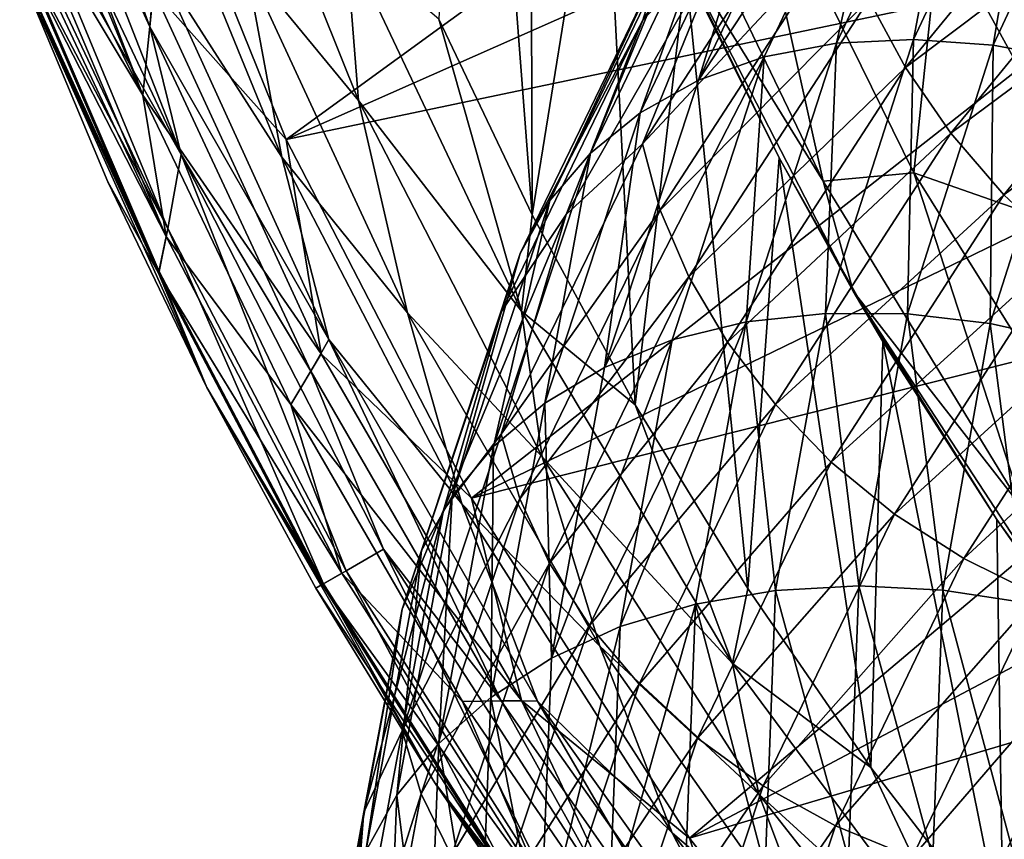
# Model space of a CAD drawing. Header units: metres. Extents: x -44 to 117, y -432 to 89.
# Tile 850 of 1056: x -20.5 to -15.69, y -79.23 to -75.22. Entities that reach past the tile are written whole.
import ezdxf

# ---------------------------------------------------------------- set-up
doc = ezdxf.new("R2010")
doc.units = ezdxf.units.M
doc.layers.add('solid_125568', color=7, linetype='CONTINUOUS')

msp = doc.modelspace()

# ---------------------------------------------------------------- linework, layer by layer
at = {"layer": 'solid_125568'}
for points in [[(-18.451561, -75.21846, 294.5), (-17.995012, -76.175995, 294.5), (-18.307907, -72.079582, 294.5)], [(-17.995012, -76.175995, 294.5), (-18.004662, -73.065506, 294.5), (-18.307907, -72.079582, 294.5)], [(-17.995012, -76.175995, 294.5), (-17.648712, -74.035027, 294.5), (-18.004662, -73.065506, 294.5)], [(-15.679584, -73.248238, 267.378693), (-19.197523, -75.807114, 271.621307), (-19.935804, -73.976662, 271.621307)], [(-15.679584, -73.248238, 267.378693), (-15.318332, -74.087914, 267.378693), (-19.197523, -75.807114, 271.621307)], [(-20.5, -73.531578, 293.718445), (-19.863214, -75.255913, 293.729553), (-19.836386, -74.926727, 293.949127)], [(-20.5, -73.86264, 293.488617), (-19.863214, -75.255913, 293.729553), (-20.5, -73.531578, 293.718445)], [(-19.573751, -73.796753, 294.406891), (-18.843903, -75.615974, 294.406891), (-18.906376, -74.831276, 294.476563)], [(-19.395082, -74.946968, 294.293182), (-18.843903, -75.615974, 294.406891), (-19.573751, -73.796753, 294.406891)], [(-20.5, -73.86264, 293.488617), (-19.709969, -75.880478, 293.488617), (-19.863214, -75.255913, 293.729553)], [(-20.5, -74.210075, 293.12854), (-19.709969, -75.880478, 293.488617), (-20.5, -73.86264, 293.488617)], [(-16.563513, -73.846169, 916.615173), (-17.454397, -75.224098, 915.372986), (-17.027426, -74.771553, 916.288635)], [(-17.366762, -74.945053, 915.121643), (-17.454397, -75.224098, 915.372986), (-16.563513, -73.846169, 916.615173)], [(-19.845839, -75.076233, 271.978149), (-19.935804, -73.976662, 271.621307), (-19.197523, -75.807114, 271.621307)], [(-15.879045, -74.004242, 913.636963), (-16.507294, -75.336815, 912.472595), (-16.218863, -74.048866, 913.850342)], [(-16.13085, -75.318573, 912.316711), (-16.507294, -75.336815, 912.472595), (-15.879045, -74.004242, 913.636963)], [(-15.516943, -74.009209, 913.448914), (-16.13085, -75.318573, 912.316711), (-15.879045, -74.004242, 913.636963)], [(-15.740575, -75.346428, 912.189697), (-16.13085, -75.318573, 912.316711), (-15.516943, -74.009209, 913.448914)], [(-15.141523, -74.061485, 913.289001), (-15.740575, -75.346428, 912.189697), (-15.516943, -74.009209, 913.448914)], [(-19.897289, -75.590637, 272.379822), (-20.5, -74.128609, 272.44342), (-20.5, -74.03093, 272.378693)], [(-19.845839, -75.076233, 271.978149), (-19.897289, -75.590637, 272.379822), (-20.5, -74.03093, 272.378693)], [(-17.995012, -76.175995, 294.5), (-17.491821, -77.103279, 294.5), (-17.648712, -74.035027, 294.5)], [(-17.491821, -77.103279, 294.5), (-17.243034, -74.97966, 294.5), (-17.648712, -74.035027, 294.5)], [(-16.218863, -74.048866, 913.850342), (-17.182323, -75.517174, 912.862183), (-16.528267, -74.144272, 914.085571)], [(-16.218863, -74.048866, 913.850342), (-16.860605, -75.402794, 912.655334), (-17.182323, -75.517174, 912.862183)], [(-16.507294, -75.336815, 912.472595), (-16.860605, -75.402794, 912.655334), (-16.218863, -74.048866, 913.850342)], [(-15.345752, -75.418701, 912.093689), (-15.740575, -75.346428, 912.189697), (-15.141523, -74.061485, 913.289001)], [(-15.318332, -74.087914, 267.378693), (-14.912152, -74.906807, 267.378693), (-19.197523, -75.807114, 271.621307)], [(-19.897289, -75.590637, 272.379822), (-20.5, -74.375809, 272.631348), (-20.5, -74.128609, 272.44342)], [(-19.941217, -74.125572, 294.138977), (-19.218256, -75.892952, 294.138977), (-19.395082, -74.946968, 294.293182)], [(-19.836386, -74.926727, 293.949127), (-19.218256, -75.892952, 294.138977), (-19.941217, -74.125572, 294.138977)], [(-16.528267, -74.144272, 914.085571), (-17.182323, -75.517174, 912.862183), (-16.802164, -74.286713, 914.336609)], [(-16.348972, -75.12252, 917.399353), (-16.169714, -75.45504, 917.516602), (-15.116136, -74.168533, 918.648499)], [(-15.116136, -74.168533, 918.648499), (-16.169714, -75.45504, 917.516602), (-14.90917, -74.504745, 918.711426)], [(-20.5, -74.493095, 292.757141), (-19.709969, -75.880478, 293.488617), (-20.5, -74.210075, 293.12854)], [(-16.802164, -74.286713, 914.336609), (-17.467129, -75.675903, 913.087585), (-17.036177, -74.47113, 914.597229)], [(-17.182323, -75.517174, 912.862183), (-17.467129, -75.675903, 913.087585), (-16.802164, -74.286713, 914.336609)], [(-16.955782, -74.289452, 332.339172), (-17.386707, -74.31797, 328.92865), (-16.572901, -76.010506, 328.92865)], [(-16.129858, -75.970078, 332.339172), (-16.955782, -74.289452, 332.339172), (-16.572901, -76.010506, 328.92865)], [(-16.001419, -74.750061, 335.706604), (-16.955782, -74.289452, 332.339172), (-16.129858, -75.970078, 332.339172)], [(-16.572901, -76.010506, 328.92865), (-17.386707, -74.31797, 328.92865), (-17.339157, -74.768761, 325.5)], [(-19.897289, -75.590637, 272.379822), (-20.5, -74.587387, 272.833923), (-20.5, -74.375809, 272.631348)], [(-16.564257, -74.454567, 917.062012), (-17.455212, -75.828445, 915.815125), (-16.481882, -74.786377, 917.246948)], [(-17.027426, -74.771553, 916.288635), (-17.455212, -75.828445, 915.815125), (-16.564257, -74.454567, 917.062012)], [(-19.776423, -76.242149, 292.744202), (-19.709969, -75.880478, 293.488617), (-20.5, -74.493095, 292.757141)], [(-19.776423, -76.242149, 292.744202), (-20.5, -74.493095, 292.757141), (-20.5, -74.711502, 292.371338)], [(-17.036177, -74.47113, 914.597229), (-17.710447, -75.873711, 913.325684), (-17.225866, -74.692322, 914.860962)], [(-17.467129, -75.675903, 913.087585), (-17.710447, -75.873711, 913.325684), (-17.036177, -74.47113, 914.597229)], [(-16.169714, -75.45504, 917.516602), (-15.948279, -75.775948, 917.596008), (-14.90917, -74.504745, 918.711426)], [(-14.90917, -74.504745, 918.711426), (-15.948279, -75.775948, 917.596008), (-14.666699, -74.823471, 918.730408)], [(-19.784353, -76.280838, 272.815155), (-20.5, -74.758591, 273.052368), (-20.5, -74.587387, 272.833923)], [(-19.897289, -75.590637, 272.379822), (-19.784353, -76.280838, 272.815155), (-20.5, -74.587387, 272.833923)], [(-17.225866, -74.692322, 914.860962), (-17.907663, -76.105179, 913.570618), (-17.366762, -74.945053, 915.121643)], [(-17.710447, -75.873711, 913.325684), (-17.907663, -76.105179, 913.570618), (-17.225866, -74.692322, 914.860962)], [(-19.776423, -76.242149, 292.744202), (-20.5, -74.711502, 292.371338), (-20.5, -74.865982, 291.980225)], [(-19.784353, -76.280838, 272.815155), (-20.5, -74.88488, 273.279877), (-20.5, -74.758591, 273.052368)], [(-17.027426, -74.771553, 916.288635), (-17.829418, -76.173439, 915.004211), (-17.455212, -75.828445, 915.815125)], [(-17.454397, -75.224098, 915.372986), (-17.829418, -76.173439, 915.004211), (-17.027426, -74.771553, 916.288635)], [(-17.455212, -75.828445, 915.815125), (-17.368425, -76.152657, 916.004822), (-16.481882, -74.786377, 917.246948)], [(-16.481882, -74.786377, 917.246948), (-17.368425, -76.152657, 916.004822), (-16.348972, -75.12252, 917.399353)], [(-16.572901, -76.010506, 328.92865), (-17.339157, -74.768761, 325.5), (-16.426258, -76.548721, 325.5)], [(-16.787975, -75.896629, 294.5), (-16.426258, -76.548721, 325.5), (-17.339157, -74.768761, 325.5)], [(-17.243034, -74.97966, 294.5), (-16.787975, -75.896629, 294.5), (-17.339157, -74.768761, 325.5)], [(-16.001419, -74.750061, 335.706604), (-16.129858, -75.970078, 332.339172), (-15.145697, -76.312988, 335.704865)], [(-16.001419, -74.750061, 335.706604), (-15.145697, -76.312988, 335.704865), (-15.414381, -74.94136, 337.373077)], [(-18.047737, -76.646713, 294.476563), (-18.451561, -75.21846, 294.5), (-18.906376, -74.831276, 294.476563)], [(-18.843903, -75.615974, 294.406891), (-18.047737, -76.646713, 294.476563), (-18.906376, -74.831276, 294.476563)], [(-15.948279, -75.775948, 917.596008), (-15.688861, -76.077293, 917.634888), (-14.666699, -74.823471, 918.730408)], [(-14.666699, -74.823471, 918.730408), (-15.688861, -76.077293, 917.634888), (-14.392682, -75.116478, 918.703003)], [(-19.819002, -76.4515, 291.980225), (-20.5, -74.865982, 291.980225), (-20.5, -74.956932, 291.593842)], [(-19.819002, -76.4515, 291.980225), (-19.776423, -76.242149, 292.744202), (-20.5, -74.865982, 291.980225)], [(-19.821114, -76.460426, 273.273346), (-20.5, -74.959373, 273.509155), (-20.5, -74.88488, 273.279877)], [(-19.784353, -76.280838, 272.815155), (-19.821114, -76.460426, 273.273346), (-20.5, -74.88488, 273.279877)], [(-19.863214, -75.255913, 293.729553), (-18.988953, -76.784424, 293.949127), (-19.836386, -74.926727, 293.949127)], [(-19.836386, -74.926727, 293.949127), (-18.988953, -76.784424, 293.949127), (-19.218256, -75.892952, 294.138977)], [(-14.912152, -74.906807, 267.378693), (-18.291599, -77.560661, 271.621307), (-19.197523, -75.807114, 271.621307)], [(-14.912152, -74.906807, 267.378693), (-14.462236, -75.702499, 267.378693), (-18.291599, -77.560661, 271.621307)], [(-19.819002, -76.4515, 291.980225), (-20.5, -74.956932, 291.593842), (-20.5, -74.98436, 291.208344)], [(-19.821114, -76.460426, 273.273346), (-20.5, -74.98436, 273.742645), (-20.5, -74.959373, 273.509155)], [(-20.068745, -76.013626, 273.742645), (-20.5, -74.98436, 291.208344), (-20.5, -74.98436, 273.742645)], [(-19.821114, -76.460426, 273.273346), (-20.068745, -76.013626, 273.742645), (-20.5, -74.98436, 273.742645)], [(-19.58585, -77.019707, 273.742645), (-19.58585, -77.019707, 291.208344), (-20.5, -74.98436, 291.208344)], [(-19.819002, -76.4515, 291.980225), (-20.5, -74.98436, 291.208344), (-19.58585, -77.019707, 291.208344)], [(-20.068745, -76.013626, 273.742645), (-19.58585, -77.019707, 273.742645), (-20.5, -74.98436, 291.208344)], [(-19.395082, -74.946968, 294.293182), (-18.604172, -76.654442, 294.293182), (-18.843903, -75.615974, 294.406891)], [(-19.218256, -75.892952, 294.138977), (-18.604172, -76.654442, 294.293182), (-19.395082, -74.946968, 294.293182)], [(-17.366762, -74.945053, 915.121643), (-18.054136, -76.364845, 913.816528), (-17.454397, -75.224098, 915.372986)], [(-17.907663, -76.105179, 913.570618), (-18.054136, -76.364845, 913.816528), (-17.366762, -74.945053, 915.121643)], [(-17.491821, -77.103279, 294.5), (-16.940031, -78.002487, 294.5), (-17.243034, -74.97966, 294.5)], [(-16.940031, -78.002487, 294.5), (-16.787975, -75.896629, 294.5), (-17.243034, -74.97966, 294.5)], [(-19.845839, -75.076233, 271.978149), (-19.025751, -76.854118, 271.978149), (-19.897289, -75.590637, 272.379822)], [(-19.845839, -75.076233, 271.978149), (-19.197523, -75.807114, 271.621307), (-19.025751, -76.854118, 271.978149)], [(-17.368425, -76.152657, 916.004822), (-17.228355, -76.478004, 916.166626), (-16.348972, -75.12252, 917.399353)], [(-16.348972, -75.12252, 917.399353), (-17.228355, -76.478004, 916.166626), (-16.169714, -75.45504, 917.516602)], [(-15.688861, -76.077293, 917.634888), (-15.395692, -76.351166, 917.630493), (-14.392682, -75.116478, 918.703003)], [(-18.047737, -76.646713, 294.476563), (-17.995012, -76.175995, 294.5), (-18.451561, -75.21846, 294.5)], [(-17.454397, -75.224098, 915.372986), (-18.145226, -76.647247, 914.057678), (-17.829418, -76.173439, 915.004211)], [(-18.054136, -76.364845, 913.816528), (-18.145226, -76.647247, 914.057678), (-17.454397, -75.224098, 915.372986)], [(-19.863214, -75.255913, 293.729553), (-19.076139, -76.940239, 293.729553), (-18.988953, -76.784424, 293.949127)], [(-19.709969, -75.880478, 293.488617), (-19.076139, -76.940239, 293.729553), (-19.863214, -75.255913, 293.729553)], [(-16.13085, -75.318573, 912.316711), (-16.561441, -76.656845, 911.135376), (-16.507294, -75.336815, 912.472595)], [(-16.160744, -76.659607, 911.042542), (-16.561441, -76.656845, 911.135376), (-16.13085, -75.318573, 912.316711)], [(-15.740575, -75.346428, 912.189697), (-16.160744, -76.659607, 911.042542), (-16.13085, -75.318573, 912.316711)], [(-16.507294, -75.336815, 912.472595), (-16.947947, -76.698929, 911.257996), (-16.860605, -75.402794, 912.655334)], [(-16.561441, -76.656845, 911.135376), (-16.947947, -76.698929, 911.257996), (-16.507294, -75.336815, 912.472595)], [(-15.755376, -76.706161, 910.980713), (-16.160744, -76.659607, 911.042542), (-15.740575, -75.346428, 912.189697)], [(-15.345752, -75.418701, 912.093689), (-15.755376, -76.706161, 910.980713), (-15.740575, -75.346428, 912.189697)], [(-16.860605, -75.402794, 912.655334), (-17.641115, -76.920715, 911.586426), (-17.182323, -75.517174, 912.862183)], [(-16.860605, -75.402794, 912.655334), (-17.310736, -76.786858, 911.409058), (-17.641115, -76.920715, 911.586426)], [(-16.947947, -76.698929, 911.257996), (-17.310736, -76.786858, 911.409058), (-16.860605, -75.402794, 912.655334)], [(-15.354822, -76.795341, 910.951294), (-15.755376, -76.706161, 910.980713), (-15.345752, -75.418701, 912.093689)], [(-17.228355, -76.478004, 916.166626), (-17.039423, -76.796867, 916.297485), (-16.169714, -75.45504, 917.516602)], [(-16.169714, -75.45504, 917.516602), (-17.039423, -76.796867, 916.297485), (-15.948279, -75.775948, 917.596008)], [(-17.182323, -75.517174, 912.862183), (-17.641115, -76.920715, 911.586426), (-17.467129, -75.675903, 913.087585)], [(-19.897289, -75.590637, 272.379822), (-19.173971, -77.102478, 272.379822), (-19.784353, -76.280838, 272.815155)], [(-19.025751, -76.854118, 271.978149), (-19.173971, -77.102478, 272.379822), (-19.897289, -75.590637, 272.379822)], [(-18.843903, -75.615974, 294.406891), (-17.94541, -77.358086, 294.406891), (-18.047737, -76.646713, 294.476563)], [(-18.604172, -76.654442, 294.293182), (-17.94541, -77.358086, 294.406891), (-18.843903, -75.615974, 294.406891)], [(-14.462236, -75.702499, 267.378693), (-13.969905, -76.472679, 267.378693), (-18.291599, -77.560661, 271.621307)], [(-17.467129, -75.675903, 913.087585), (-17.93359, -77.096176, 911.785339), (-17.710447, -75.873711, 913.325684)], [(-17.641115, -76.920715, 911.586426), (-17.93359, -77.096176, 911.785339), (-17.467129, -75.675903, 913.087585)], [(-19.025751, -76.854118, 271.978149), (-19.197523, -75.807114, 271.621307), (-18.291599, -77.560661, 271.621307)], [(-17.039423, -76.796867, 916.297485), (-16.806038, -77.101593, 916.394531), (-15.948279, -75.775948, 917.596008)], [(-15.948279, -75.775948, 917.596008), (-16.806038, -77.101593, 916.394531), (-15.688861, -76.077293, 917.634888)], [(-17.455212, -75.828445, 915.815125), (-18.146099, -77.247292, 914.494873), (-17.368425, -76.152657, 916.004822)], [(-17.829418, -76.173439, 915.004211), (-18.146099, -77.247292, 914.494873), (-17.455212, -75.828445, 915.815125)], [(-19.776423, -76.242149, 292.744202), (-18.904844, -77.914719, 292.744202), (-19.709969, -75.880478, 293.488617)], [(-19.709969, -75.880478, 293.488617), (-18.721895, -77.80909, 293.488617), (-19.076139, -76.940239, 293.729553)], [(-18.904844, -77.914719, 292.744202), (-18.721895, -77.80909, 293.488617), (-19.709969, -75.880478, 293.488617)], [(-19.218256, -75.892952, 294.138977), (-18.339027, -77.588013, 294.138977), (-18.604172, -76.654442, 294.293182)], [(-18.988953, -76.784424, 293.949127), (-18.339027, -77.588013, 294.138977), (-19.218256, -75.892952, 294.138977)], [(-17.710447, -75.873711, 913.325684), (-18.183451, -77.307724, 912.000183), (-17.907663, -76.105179, 913.570618)], [(-17.93359, -77.096176, 911.785339), (-18.183451, -77.307724, 912.000183), (-17.710447, -75.873711, 913.325684)], [(-16.940031, -78.002487, 294.5), (-16.33873, -78.876411, 294.5), (-16.787975, -75.896629, 294.5)], [(-16.787975, -75.896629, 294.5), (-16.280155, -76.793686, 294.5), (-16.426258, -76.548721, 325.5)], [(-16.33873, -78.876411, 294.5), (-16.280155, -76.793686, 294.5), (-16.787975, -75.896629, 294.5)], [(-16.129858, -75.970078, 332.339172), (-16.572901, -76.010506, 328.92865), (-15.594834, -77.613739, 328.92865)], [(-15.137884, -77.558365, 332.339172), (-15.145697, -76.312988, 335.704865), (-16.129858, -75.970078, 332.339172)], [(-15.137884, -77.558365, 332.339172), (-16.129858, -75.970078, 332.339172), (-15.594834, -77.613739, 328.92865)], [(-19.821114, -76.460426, 273.273346), (-19.58585, -77.019707, 273.742645), (-20.068745, -76.013626, 273.742645)], [(-15.594834, -77.613739, 328.92865), (-16.572901, -76.010506, 328.92865), (-16.426258, -76.548721, 325.5)], [(-16.806038, -77.101593, 916.394531), (-16.532623, -77.38456, 916.454651), (-15.688861, -76.077293, 917.634888)], [(-15.688861, -76.077293, 917.634888), (-16.532623, -77.38456, 916.454651), (-15.395692, -76.351166, 917.630493)], [(-17.907663, -76.105179, 913.570618), (-18.38595, -77.549721, 912.225586), (-18.054136, -76.364845, 913.816528)], [(-18.183451, -77.307724, 912.000183), (-18.38595, -77.549721, 912.225586), (-17.907663, -76.105179, 913.570618)], [(-17.829418, -76.173439, 915.004211), (-18.428402, -77.618294, 913.650696), (-18.146099, -77.247292, 914.494873)], [(-18.145226, -76.647247, 914.057678), (-18.428402, -77.618294, 913.650696), (-17.829418, -76.173439, 915.004211)], [(-18.146099, -77.247292, 914.494873), (-18.055895, -77.563553, 914.689636), (-17.368425, -76.152657, 916.004822)], [(-17.368425, -76.152657, 916.004822), (-18.055895, -77.563553, 914.689636), (-17.228355, -76.478004, 916.166626)], [(-18.047737, -76.646713, 294.476563), (-17.491821, -77.103279, 294.5), (-17.995012, -76.175995, 294.5)], [(-19.784353, -76.280838, 272.815155), (-18.925274, -77.926514, 272.815155), (-19.821114, -76.460426, 273.273346)], [(-19.819002, -76.4515, 291.980225), (-19.015591, -77.978653, 291.980225), (-19.776423, -76.242149, 292.744202)], [(-19.173971, -77.102478, 272.379822), (-18.925274, -77.926514, 272.815155), (-19.784353, -76.280838, 272.815155)], [(-19.015591, -77.978653, 291.980225), (-18.904844, -77.914719, 292.744202), (-19.776423, -76.242149, 292.744202)], [(-18.054136, -76.364845, 913.816528), (-18.536335, -77.816483, 912.456238), (-18.145226, -76.647247, 914.057678)], [(-18.38595, -77.549721, 912.225586), (-18.536335, -77.816483, 912.456238), (-18.054136, -76.364845, 913.816528)], [(-16.532623, -77.38456, 916.454651), (-16.223635, -77.638206, 916.474854), (-15.395692, -76.351166, 917.630493)], [(-15.395692, -76.351166, 917.630493), (-16.223635, -77.638206, 916.474854), (-15.07369, -76.59053, 917.581177)], [(-19.821114, -76.460426, 273.273346), (-19.020573, -77.981529, 273.273346), (-19.58585, -77.019707, 273.742645)], [(-18.925274, -77.926514, 272.815155), (-19.020573, -77.981529, 273.273346), (-19.821114, -76.460426, 273.273346)], [(-19.819002, -76.4515, 291.980225), (-19.58585, -77.019707, 291.208344), (-19.015591, -77.978653, 291.980225)], [(-13.969905, -76.472679, 267.378693), (-17.225948, -79.221985, 271.621307), (-18.291599, -77.560661, 271.621307)], [(-18.055895, -77.563553, 914.689636), (-17.910273, -77.877632, 914.861328), (-17.228355, -76.478004, 916.166626)], [(-17.228355, -76.478004, 916.166626), (-17.910273, -77.877632, 914.861328), (-17.039423, -76.796867, 916.297485)], [(-13.969905, -76.472679, 267.378693), (-13.4366, -77.215065, 267.378693), (-17.225948, -79.221985, 271.621307)], [(-15.594834, -77.613739, 328.92865), (-16.426258, -76.548721, 325.5), (-15.331481, -78.222557, 325.5)], [(-15.723917, -77.664124, 294.5), (-15.331481, -78.222557, 325.5), (-16.426258, -76.548721, 325.5)], [(-16.280155, -76.793686, 294.5), (-15.723917, -77.664124, 294.5), (-16.426258, -76.548721, 325.5)], [(-16.223635, -77.638206, 916.474854), (-15.884252, -77.855865, 916.453064), (-15.07369, -76.59053, 917.581177)], [(-15.07369, -76.59053, 917.581177), (-15.884252, -77.855865, 916.453064), (-14.730529, -76.79184, 917.489746)], [(-18.145226, -76.647247, 914.057678), (-18.629845, -78.10231, 912.686829), (-18.428402, -77.618294, 913.650696)], [(-18.536335, -77.816483, 912.456238), (-18.629845, -78.10231, 912.686829), (-18.145226, -76.647247, 914.057678)], [(-18.604172, -76.654442, 294.293182), (-17.663307, -78.284103, 294.293182), (-17.94541, -77.358086, 294.406891)], [(-18.339027, -77.588013, 294.138977), (-17.663307, -78.284103, 294.293182), (-18.604172, -76.654442, 294.293182)], [(-17.015287, -78.369255, 294.476563), (-17.491821, -77.103279, 294.5), (-18.047737, -76.646713, 294.476563)], [(-17.94541, -77.358086, 294.406891), (-17.015287, -78.369255, 294.476563), (-18.047737, -76.646713, 294.476563)], [(-16.561441, -76.656845, 911.135376), (-16.804518, -78.011787, 909.921143), (-16.947947, -76.698929, 911.257996)], [(-16.397938, -77.989059, 909.863159), (-16.804518, -78.011787, 909.921143), (-16.561441, -76.656845, 911.135376)], [(-16.160744, -76.659607, 911.042542), (-16.397938, -77.989059, 909.863159), (-16.561441, -76.656845, 911.135376)], [(-15.986614, -78.009506, 909.836304), (-16.397938, -77.989059, 909.863159), (-16.160744, -76.659607, 911.042542)], [(-15.755376, -76.706161, 910.980713), (-15.986614, -78.009506, 909.836304), (-16.160744, -76.659607, 911.042542)], [(-16.947947, -76.698929, 911.257996), (-17.564869, -78.188278, 910.128296), (-17.310736, -76.786858, 911.409058)], [(-16.947947, -76.698929, 911.257996), (-17.196711, -78.078072, 910.009705), (-17.564869, -78.188278, 910.128296)], [(-16.804518, -78.011787, 909.921143), (-17.196711, -78.078072, 910.009705), (-16.947947, -76.698929, 911.257996)], [(-15.580176, -78.072594, 909.841125), (-15.986614, -78.009506, 909.836304), (-15.755376, -76.706161, 910.980713)], [(-15.354822, -76.795341, 910.951294), (-15.580176, -78.072594, 909.841125), (-15.755376, -76.706161, 910.980713)], [(-19.076139, -76.940239, 293.729553), (-18.146566, -78.550308, 293.729553), (-18.988953, -76.784424, 293.949127)], [(-18.988953, -76.784424, 293.949127), (-17.968025, -78.552719, 293.949127), (-18.339027, -77.588013, 294.138977)], [(-18.146566, -78.550308, 293.729553), (-17.968025, -78.552719, 293.949127), (-18.988953, -76.784424, 293.949127)], [(-17.910273, -77.877632, 914.861328), (-17.713833, -78.182236, 915.006592), (-17.039423, -76.796867, 916.297485)], [(-17.310736, -76.786858, 911.409058), (-17.900169, -78.341911, 910.275635), (-17.641115, -76.920715, 911.586426)], [(-17.310736, -76.786858, 911.409058), (-17.564869, -78.188278, 910.128296), (-17.900169, -78.341911, 910.275635)], [(-17.039423, -76.796867, 916.297485), (-17.713833, -78.182236, 915.006592), (-16.806038, -77.101593, 916.394531)], [(-16.33873, -78.876411, 294.5), (-15.693009, -79.718048, 294.5), (-16.280155, -76.793686, 294.5)], [(-15.693009, -79.718048, 294.5), (-15.723917, -77.664124, 294.5), (-16.280155, -76.793686, 294.5)], [(-15.884252, -77.855865, 916.453064), (-15.522571, -78.03447, 916.391418), (-14.730529, -76.79184, 917.489746)], [(-19.025751, -76.854118, 271.978149), (-18.046795, -78.549721, 271.978149), (-19.173971, -77.102478, 272.379822)], [(-19.025751, -76.854118, 271.978149), (-18.291599, -77.560661, 271.621307), (-18.046795, -78.549721, 271.978149)], [(-18.721895, -77.80909, 293.488617), (-18.146566, -78.550308, 293.729553), (-19.076139, -76.940239, 293.729553)], [(-17.641115, -76.920715, 911.586426), (-17.900169, -78.341911, 910.275635), (-17.93359, -77.096176, 911.785339)], [(-18.470243, -78.951988, 273.742645), (-18.470243, -78.951988, 291.208344), (-19.58585, -77.019707, 291.208344)], [(-19.015591, -77.978653, 291.980225), (-19.58585, -77.019707, 291.208344), (-18.470243, -78.951988, 291.208344)], [(-19.052559, -78, 273.742645), (-18.470243, -78.951988, 273.742645), (-19.58585, -77.019707, 291.208344)], [(-19.58585, -77.019707, 273.742645), (-19.052559, -78, 273.742645), (-19.58585, -77.019707, 291.208344)], [(-19.020573, -77.981529, 273.273346), (-19.052559, -78, 273.742645), (-19.58585, -77.019707, 273.742645)], [(-19.173971, -77.102478, 272.379822), (-18.335989, -78.553909, 272.379822), (-18.925274, -77.926514, 272.815155)], [(-18.046795, -78.549721, 271.978149), (-18.335989, -78.553909, 272.379822), (-19.173971, -77.102478, 272.379822)], [(-17.93359, -77.096176, 911.785339), (-18.197004, -78.534332, 910.447327), (-18.183451, -77.307724, 912.000183)], [(-17.900169, -78.341911, 910.275635), (-18.197004, -78.534332, 910.447327), (-17.93359, -77.096176, 911.785339)], [(-17.713833, -78.182236, 915.006592), (-17.47117, -78.470078, 915.12207), (-16.806038, -77.101593, 916.394531)], [(-17.015287, -78.369255, 294.476563), (-16.940031, -78.002487, 294.5), (-17.491821, -77.103279, 294.5)], [(-16.806038, -77.101593, 916.394531), (-17.47117, -78.470078, 915.12207), (-16.532623, -77.38456, 916.454651)], [(-18.146099, -77.247292, 914.494873), (-18.63077, -78.697861, 913.119019), (-18.055895, -77.563553, 914.689636)], [(-18.428402, -77.618294, 913.650696), (-18.63077, -78.697861, 913.119019), (-18.146099, -77.247292, 914.494873)], [(-13.4366, -77.215065, 267.378693), (-12.863886, -77.927498, 267.378693), (-17.225948, -79.221985, 271.621307)], [(-18.183451, -77.307724, 912.000183), (-18.450577, -78.759819, 910.638367), (-18.38595, -77.549721, 912.225586)], [(-18.197004, -78.534332, 910.447327), (-18.450577, -78.759819, 910.638367), (-18.183451, -77.307724, 912.000183)], [(-17.94541, -77.358086, 294.406891), (-16.886318, -79.007492, 294.406891), (-17.015287, -78.369255, 294.476563)], [(-17.663307, -78.284103, 294.293182), (-16.886318, -79.007492, 294.406891), (-17.94541, -77.358086, 294.406891)], [(-17.47117, -78.470078, 915.12207), (-17.186892, -78.733879, 915.20459), (-16.532623, -77.38456, 916.454651)], [(-16.532623, -77.38456, 916.454651), (-17.186892, -78.733879, 915.20459), (-16.223635, -77.638206, 916.474854)], [(-18.38595, -77.549721, 912.225586), (-18.656071, -79.012489, 910.843872), (-18.536335, -77.816483, 912.456238)], [(-18.450577, -78.759819, 910.638367), (-18.656071, -79.012489, 910.843872), (-18.38595, -77.549721, 912.225586)], [(-18.63077, -78.697861, 913.119019), (-18.538172, -79.005928, 913.319092), (-18.055895, -77.563553, 914.689636)], [(-18.055895, -77.563553, 914.689636), (-18.538172, -79.005928, 913.319092), (-17.910273, -77.877632, 914.861328)], [(-18.339027, -77.588013, 294.138977), (-17.310677, -79.196983, 294.138977), (-17.663307, -78.284103, 294.293182)], [(-17.968025, -78.552719, 293.949127), (-17.310677, -79.196983, 294.138977), (-18.339027, -77.588013, 294.138977)], [(-18.046795, -78.549721, 271.978149), (-18.291599, -77.560661, 271.621307), (-17.225948, -79.221985, 271.621307)], [(-18.428402, -77.618294, 913.650696), (-18.818146, -79.09465, 912.244263), (-18.63077, -78.697861, 913.119019)], [(-18.629845, -78.10231, 912.686829), (-18.818146, -79.09465, 912.244263), (-18.428402, -77.618294, 913.650696)], [(-17.186892, -78.733879, 915.20459), (-16.865625, -78.966446, 915.25061), (-16.223635, -77.638206, 916.474854)], [(-16.223635, -77.638206, 916.474854), (-16.865625, -78.966446, 915.25061), (-15.884252, -77.855865, 916.453064)], [(-15.723917, -77.664124, 294.5), (-15.124052, -78.500313, 294.5), (-15.331481, -78.222557, 325.5)], [(-15.693009, -79.718048, 294.5), (-15.124052, -78.500313, 294.5), (-15.723917, -77.664124, 294.5)], [(-18.904844, -77.914719, 292.744202), (-17.892147, -79.505814, 292.744202), (-18.721895, -77.80909, 293.488617)], [(-18.536335, -77.816483, 912.456238), (-18.808662, -79.286423, 911.05896), (-18.629845, -78.10231, 912.686829)], [(-18.656071, -79.012489, 910.843872), (-18.808662, -79.286423, 911.05896), (-18.536335, -77.816483, 912.456238)], [(-18.721895, -77.80909, 293.488617), (-17.545706, -79.629097, 293.488617), (-18.146566, -78.550308, 293.729553)], [(-17.892147, -79.505814, 292.744202), (-17.545706, -79.629097, 293.488617), (-18.721895, -77.80909, 293.488617)], [(-16.865625, -78.966446, 915.25061), (-16.512753, -79.161491, 915.25769), (-15.884252, -77.855865, 916.453064)], [(-15.884252, -77.855865, 916.453064), (-16.512753, -79.161491, 915.25769), (-15.522571, -78.03447, 916.391418)], [(-19.015591, -77.978653, 291.980225), (-18.094738, -79.438011, 291.980225), (-18.904844, -77.914719, 292.744202)], [(-18.094738, -79.438011, 291.980225), (-17.892147, -79.505814, 292.744202), (-18.904844, -77.914719, 292.744202)], [(-18.538172, -79.005928, 913.319092), (-18.388649, -79.30838, 913.501099), (-17.910273, -77.877632, 914.861328)], [(-17.910273, -77.877632, 914.861328), (-18.388649, -79.30838, 913.501099), (-17.713833, -78.182236, 915.006592)], [(-18.925274, -77.926514, 272.815155), (-17.929621, -79.493332, 272.815155), (-19.020573, -77.981529, 273.273346)], [(-18.335989, -78.553909, 272.379822), (-17.929621, -79.493332, 272.815155), (-18.925274, -77.926514, 272.815155)], [(-12.863886, -77.927498, 267.378693), (-16.009871, -80.776581, 271.621307), (-17.225948, -79.221985, 271.621307)], [(-12.863886, -77.927498, 267.378693), (-12.253444, -78.60788, 267.378693), (-16.009871, -80.776581, 271.621307)], [(-19.020573, -77.981529, 273.273346), (-18.103525, -79.435379, 273.273346), (-19.052559, -78, 273.742645)], [(-18.103525, -79.435379, 273.273346), (-18.470243, -78.951988, 273.742645), (-19.052559, -78, 273.742645)], [(-17.929621, -79.493332, 272.815155), (-18.103525, -79.435379, 273.273346), (-19.020573, -77.981529, 273.273346)], [(-19.015591, -77.978653, 291.980225), (-18.470243, -78.951988, 291.208344), (-18.094738, -79.438011, 291.980225)], [(-16.804518, -78.011787, 909.921143), (-16.855927, -79.371147, 908.690002), (-17.196711, -78.078072, 910.009705)], [(-17.015287, -78.369255, 294.476563), (-16.33873, -78.876411, 294.5), (-16.940031, -78.002487, 294.5)], [(-16.448101, -79.322845, 908.667358), (-16.855927, -79.371147, 908.690002), (-16.804518, -78.011787, 909.921143)], [(-16.397938, -77.989059, 909.863159), (-16.448101, -79.322845, 908.667358), (-16.804518, -78.011787, 909.921143)], [(-16.035513, -79.317085, 908.675842), (-16.448101, -79.322845, 908.667358), (-16.397938, -77.989059, 909.863159)], [(-15.986614, -78.009506, 909.836304), (-16.035513, -79.317085, 908.675842), (-16.397938, -77.989059, 909.863159)], [(-15.627827, -79.353981, 908.715271), (-16.035513, -79.317085, 908.675842), (-15.986614, -78.009506, 909.836304)], [(-15.580176, -78.072594, 909.841125), (-15.627827, -79.353981, 908.715271), (-15.986614, -78.009506, 909.836304)], [(-16.512753, -79.161491, 915.25769), (-16.136696, -79.316437, 915.227356), (-15.522571, -78.03447, 916.391418)], [(-15.522571, -78.03447, 916.391418), (-16.136696, -79.316437, 915.227356), (-15.147389, -78.171783, 916.293274)], [(-18.629845, -78.10231, 912.686829), (-18.903534, -79.575691, 911.278748), (-18.818146, -79.09465, 912.244263)], [(-18.808662, -79.286423, 911.05896), (-18.903534, -79.575691, 911.278748), (-18.629845, -78.10231, 912.686829)], [(-17.196711, -78.078072, 910.009705), (-17.618666, -79.594292, 908.829895), (-17.564869, -78.188278, 910.128296)], [(-17.196711, -78.078072, 910.009705), (-17.249334, -79.461723, 908.74408), (-17.618666, -79.594292, 908.829895)], [(-16.855927, -79.371147, 908.690002), (-17.249334, -79.461723, 908.74408), (-17.196711, -78.078072, 910.009705)], [(-18.388649, -79.30838, 913.501099), (-18.186934, -79.598305, 913.661255), (-17.713833, -78.182236, 915.006592)], [(-17.713833, -78.182236, 915.006592), (-18.186934, -79.598305, 913.661255), (-17.47117, -78.470078, 915.12207)], [(-17.564869, -78.188278, 910.128296), (-17.955061, -79.767754, 908.946838), (-17.900169, -78.341911, 910.275635)], [(-17.564869, -78.188278, 910.128296), (-17.618666, -79.594292, 908.829895), (-17.955061, -79.767754, 908.946838)], [(-16.136696, -79.316437, 915.227356), (-15.746633, -79.429581, 915.162109), (-15.147389, -78.171783, 916.293274)], [(-15.147389, -78.171783, 916.293274), (-15.746633, -79.429581, 915.162109), (-14.767529, -78.265625, 916.161926)], [(-17.663307, -78.284103, 294.293182), (-16.580072, -79.822815, 294.293182), (-16.886318, -79.007492, 294.406891)], [(-17.310677, -79.196983, 294.138977), (-16.580072, -79.822815, 294.293182), (-17.663307, -78.284103, 294.293182)], [(-15.746633, -79.429581, 915.162109), (-15.351752, -79.499268, 915.064331), (-14.767529, -78.265625, 916.161926)], [(-17.900169, -78.341911, 910.275635), (-17.955061, -79.767754, 908.946838), (-18.197004, -78.534332, 910.447327)], [(-15.818974, -79.982292, 294.476563), (-16.33873, -78.876411, 294.5), (-17.015287, -78.369255, 294.476563)], [(-16.886318, -79.007492, 294.406891), (-15.818974, -79.982292, 294.476563), (-17.015287, -78.369255, 294.476563)], [(-18.186934, -79.598305, 913.661255), (-17.937754, -79.868759, 913.795959), (-17.47117, -78.470078, 915.12207)], [(-17.47117, -78.470078, 915.12207), (-17.937754, -79.868759, 913.795959), (-17.186892, -78.733879, 915.20459)], [(-15.693009, -79.718048, 294.5), (-15.007969, -80.520386, 294.5), (-15.124052, -78.500313, 294.5)], [(-18.197004, -78.534332, 910.447327), (-18.252874, -79.977203, 909.091064), (-18.450577, -78.759819, 910.638367)], [(-18.046795, -78.549721, 271.978149), (-17.388357, -79.936241, 272.379822), (-18.335989, -78.553909, 272.379822)], [(-17.955061, -79.767754, 908.946838), (-18.252874, -79.977203, 909.091064), (-18.197004, -78.534332, 910.447327)], [(-18.146566, -78.550308, 293.729553), (-17.08144, -80.074089, 293.729553), (-17.968025, -78.552719, 293.949127)], [(-17.545706, -79.629097, 293.488617), (-17.08144, -80.074089, 293.729553), (-18.146566, -78.550308, 293.729553)], [(-18.046795, -78.549721, 271.978149), (-17.225948, -79.221985, 271.621307), (-16.917145, -80.14888, 271.978149)], [(-18.046795, -78.549721, 271.978149), (-16.917145, -80.14888, 271.978149), (-17.388357, -79.936241, 272.379822)], [(-18.335989, -78.553909, 272.379822), (-17.388357, -79.936241, 272.379822), (-17.929621, -79.493332, 272.815155)], [(-17.968025, -78.552719, 293.949127), (-16.78293, -80.215462, 293.949127), (-17.310677, -79.196983, 294.138977)], [(-17.08144, -80.074089, 293.729553), (-16.78293, -80.215462, 293.949127), (-17.968025, -78.552719, 293.949127)], [(-12.253444, -78.60788, 267.378693), (-14.65399, -82.210876, 271.621307), (-16.009871, -80.776581, 271.621307)], [(-18.63077, -78.697861, 913.119019), (-18.904499, -80.166641, 911.705872), (-18.538172, -79.005928, 913.319092)], [(-18.818146, -79.09465, 912.244263), (-18.904499, -80.166641, 911.705872), (-18.63077, -78.697861, 913.119019)], [(-17.937754, -79.868759, 913.795959), (-17.645842, -80.112846, 913.90155), (-17.186892, -78.733879, 915.20459)], [(-17.186892, -78.733879, 915.20459), (-17.645842, -80.112846, 913.90155), (-16.865625, -78.966446, 915.25061)], [(-18.450577, -78.759819, 910.638367), (-18.507269, -80.21666, 909.258057), (-18.656071, -79.012489, 910.843872)], [(-18.252874, -79.977203, 909.091064), (-18.507269, -80.21666, 909.258057), (-18.450577, -78.759819, 910.638367)], [(-15.818974, -79.982292, 294.476563), (-15.693009, -79.718048, 294.5), (-16.33873, -78.876411, 294.5)], [(-17.164658, -80.761337, 273.742645), (-17.164658, -80.761337, 291.208344), (-18.470243, -78.951988, 291.208344)], [(-18.094738, -79.438011, 291.980225), (-18.470243, -78.951988, 291.208344), (-17.164658, -80.761337, 291.208344)], [(-17.840405, -79.87323, 273.742645), (-17.164658, -80.761337, 273.742645), (-18.470243, -78.951988, 291.208344)], [(-18.470243, -78.951988, 273.742645), (-17.840405, -79.87323, 273.742645), (-18.470243, -78.951988, 291.208344)], [(-18.103525, -79.435379, 273.273346), (-17.840405, -79.87323, 273.742645), (-18.470243, -78.951988, 273.742645)], [(-17.645842, -80.112846, 913.90155), (-17.31595, -80.323723, 913.974365), (-16.865625, -78.966446, 915.25061)], [(-16.865625, -78.966446, 915.25061), (-17.31595, -80.323723, 913.974365), (-16.512753, -79.161491, 915.25769)], [(-18.904499, -80.166641, 911.705872), (-18.810556, -80.466362, 911.911438), (-18.538172, -79.005928, 913.319092)], [(-18.538172, -79.005928, 913.319092), (-18.810556, -80.466362, 911.911438), (-18.388649, -79.30838, 913.501099)], [(-18.656071, -79.012489, 910.843872), (-18.713411, -80.480019, 909.44342), (-18.808662, -79.286423, 911.05896)], [(-18.507269, -80.21666, 909.258057), (-18.713411, -80.480019, 909.44342), (-18.656071, -79.012489, 910.843872)], [(-16.886318, -79.007492, 294.406891), (-15.676102, -80.549446, 294.406891), (-15.818974, -79.982292, 294.476563)], [(-16.580072, -79.822815, 294.293182), (-15.676102, -80.549446, 294.406891), (-16.886318, -79.007492, 294.406891)], [(-18.818146, -79.09465, 912.244263), (-18.990808, -80.576653, 910.81488), (-18.904499, -80.166641, 911.705872)], [(-18.903534, -79.575691, 911.278748), (-18.990808, -80.576653, 910.81488), (-18.818146, -79.09465, 912.244263)], [(-17.31595, -80.323723, 913.974365), (-16.953596, -80.495506, 914.011475), (-16.512753, -79.161491, 915.25769)], [(-16.512753, -79.161491, 915.25769), (-16.953596, -80.495506, 914.011475), (-16.136696, -79.316437, 915.227356)], [(-17.310677, -79.196983, 294.138977), (-16.141567, -80.706779, 294.138977), (-16.580072, -79.822815, 294.293182)], [(-16.78293, -80.215462, 293.949127), (-16.141567, -80.706779, 294.138977), (-17.310677, -79.196983, 294.138977)], [(-16.917145, -80.14888, 271.978149), (-17.225948, -79.221985, 271.621307), (-16.009871, -80.776581, 271.621307)]]:
    msp.add_3dface(points, dxfattribs=at)

doc.saveas('drawing.dxf')
